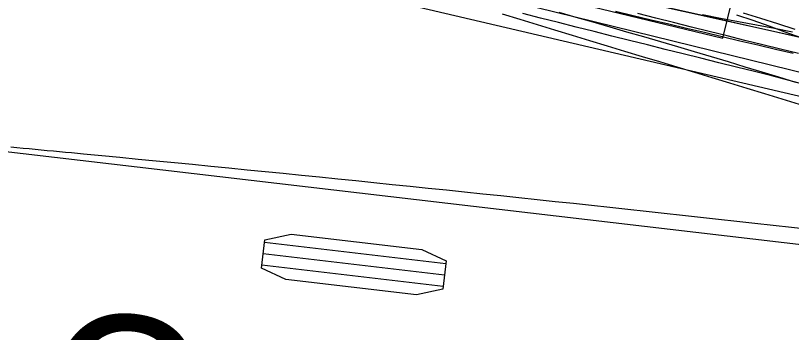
# Model space of a CAD drawing. Extents: x -14 to 1565148, y -25 to 642856.
# Drawn here: x 1564705.53 to 1564719.7, y 636298.09 to 636303.88 of the extents above; entities that cross this region are included whole.
import ezdxf

# ---------------------------------------------------------------- set-up
doc = ezdxf.new("R2010")
doc.units = 0
for name, color, linetype in [('CM_Corridor_Conceptual', 7, 'Continuous'), ('CM_Corridor_Key_Station', 7, 'Continuous'), ('MT_P_Cells', 7, 'Continuous'), ('PF_P_Grade_Line', 7, 'Continuous'), ('PV_P_Curb', 7, 'Continuous'), ('PV_P_Saw_Cut_Line', 7, 'Continuous'), ('TR_Turning_Path22', 7, 'Continuous'), ('TR_Turning_Path23', 7, 'Continuous'), ('TR_Turning_Path24', 7, 'Continuous')]:
    doc.layers.add(name, color=color, linetype=linetype)

msp = doc.modelspace()

# ---------------------------------------------------------------- linework, layer by layer
at = {"layer": 'CM_Corridor_Conceptual'}
for p, q in [((1564683.459, 636311.955), (1564718.444, 636303.465)), ((1564718.444, 636303.465), (1564720.33, 636311.239))]:
    msp.add_line(p, q, dxfattribs=at)
for points in [[(1564719.73, 636303.187), (1564719.405, 636303.263), (1564719.08, 636303.339), (1564718.755, 636303.415), (1564718.431, 636303.492), (1564718.106, 636303.568), (1564717.782, 636303.645), (1564717.458, 636303.722), (1564717.133, 636303.798), (1564716.809, 636303.875), (1564716.485, 636303.953)], [(1564719.845, 636302.258), (1564719.526, 636302.354), (1564719.207, 636302.451), (1564718.888, 636302.548), (1564718.569, 636302.645), (1564718.25, 636302.742), (1564717.931, 636302.839), (1564717.612, 636302.935), (1564717.293, 636303.032), (1564716.974, 636303.129), (1564716.655, 636303.226), (1564716.336, 636303.323), (1564716.017, 636303.42), (1564715.698, 636303.517), (1564715.379, 636303.614), (1564715.06, 636303.711), (1564714.741, 636303.807), (1564714.422, 636303.904)]]:
    msp.add_lwpolyline(points, dxfattribs=at)
msp.add_arc((1568701.333, 649423.241), 13708.514, 252.9903048, 253.2132017, dxfattribs=at)
at = {"layer": 'CM_Corridor_Key_Station'}
msp.add_lwpolyline([(1564718.072, 636303.897), (1564718.401, 636303.835), (1564718.73, 636303.772), (1564719.059, 636303.709), (1564719.388, 636303.647), (1564719.717, 636303.584)], dxfattribs=at)
msp.add_arc((1564931.278, 637403.064), 1115.976, 258.333887, 261.249281, dxfattribs=at)
at = {"layer": 'MT_P_Cells'}
msp.add_line((1564700.425, 636306.963), (1564735.473, 636298.739), dxfattribs=at)
msp.add_lwpolyline([(1564719.972, 636302.608), (1564719.654, 636302.694), (1564719.336, 636302.777), (1564719.019, 636302.857), (1564718.694, 636302.938), (1564718.369, 636303.018), (1564718.043, 636303.099), (1564717.718, 636303.181), (1564717.393, 636303.262), (1564717.068, 636303.343), (1564716.742, 636303.424), (1564716.417, 636303.506), (1564716.092, 636303.587), (1564715.767, 636303.669), (1564715.442, 636303.751), (1564715.116, 636303.833), (1564714.791, 636303.915)], dxfattribs=at)
at = {"layer": 'PF_P_Grade_Line'}
msp.add_line((1564710.038, 636305.268), (1564744.989, 636296.641), dxfattribs=at)
msp.add_lwpolyline([(1564719.824, 636303.185), (1564719.498, 636303.265), (1564719.172, 636303.345), (1564718.846, 636303.426), (1564718.52, 636303.507), (1564718.194, 636303.588), (1564717.869, 636303.669), (1564717.543, 636303.751), (1564717.218, 636303.833), (1564716.892, 636303.916)], dxfattribs=at)
msp.add_arc((1564802.666, 636641.84), 345.393, 252.21047, 264.07246, dxfattribs=at)
at = {"layer": 'PV_P_Curb'}
for p, q in [((1564729.738, 636298.541), (1564701.133, 636301.885)), ((1564713.388, 636299.346), (1564710.077, 636299.734)), ((1564713.364, 636299.14), (1564710.053, 636299.527)), ((1564713.339, 636298.933), (1564710.029, 636299.32))]:
    msp.add_line(p, q, dxfattribs=at)
msp.add_lwpolyline([(1564705.449, 636301.481), (1564705.559, 636301.471), (1564705.67, 636301.46), (1564705.781, 636301.45), (1564705.891, 636301.439), (1564706.002, 636301.429), (1564706.112, 636301.418), (1564706.223, 636301.408), (1564706.333, 636301.397), (1564706.444, 636301.387), (1564706.554, 636301.376), (1564706.665, 636301.366), (1564706.775, 636301.355), (1564707.107, 636301.324), (1564707.438, 636301.292), (1564707.77, 636301.26), (1564708.101, 636301.227), (1564708.433, 636301.195), (1564708.764, 636301.163), (1564709.095, 636301.13), (1564709.426, 636301.097), (1564709.758, 636301.065), (1564710.089, 636301.032), (1564710.42, 636300.999), (1564710.751, 636300.965), (1564711.082, 636300.932), (1564711.413, 636300.899), (1564711.743, 636300.865), (1564712.074, 636300.831), (1564712.405, 636300.797), (1564712.736, 636300.763), (1564713.067, 636300.729), (1564713.398, 636300.695), (1564713.729, 636300.66), (1564714.06, 636300.626), (1564714.391, 636300.591), (1564714.722, 636300.556), (1564715.053, 636300.521), (1564715.384, 636300.486), (1564715.716, 636300.451), (1564716.047, 636300.416), (1564716.378, 636300.38), (1564716.709, 636300.344), (1564717.041, 636300.308), (1564717.372, 636300.273), (1564717.704, 636300.236), (1564718.035, 636300.2), (1564718.367, 636300.164), (1564718.698, 636300.127), (1564719.03, 636300.091), (1564719.362, 636300.054), (1564719.694, 636300.017), (1564720.026, 636299.98)], dxfattribs=at)
msp.add_lwpolyline([(1564713.394, 636299.398), (1564713.333, 636298.881), (1564712.852, 636298.78), (1564710.468, 636299.059), (1564710.023, 636299.268), (1564710.083, 636299.785), (1564710.565, 636299.886), (1564712.948, 636299.608)], close=True, dxfattribs=at)
at = {"layer": 'PV_P_Saw_Cut_Line'}
msp.add_lwpolyline([(1564715.449, 636303.94), (1564715.759, 636303.852), (1564716.068, 636303.764), (1564716.378, 636303.675), (1564716.687, 636303.585), (1564716.996, 636303.495), (1564717.305, 636303.405), (1564717.614, 636303.314), (1564717.922, 636303.222), (1564718.23, 636303.131), (1564718.538, 636303.038), (1564718.845, 636302.946), (1564719.153, 636302.852), (1564719.46, 636302.759), (1564719.767, 636302.664)], dxfattribs=at)
at = {"layer": 'TR_Turning_Path22'}
msp.add_line((1564689.02, 636310.337), (1564724.164, 636302.532), dxfattribs=at)
for points in [[(1564719.904, 636303.467), (1564719.58, 636303.54), (1564719.256, 636303.613), (1564718.932, 636303.686), (1564718.608, 636303.759), (1564718.285, 636303.832), (1564717.961, 636303.905), (1564717.637, 636303.977), (1564717.313, 636304.05), (1564716.99, 636304.123), (1564716.666, 636304.195), (1564716.342, 636304.268), (1564716.019, 636304.34), (1564715.695, 636304.412), (1564715.372, 636304.484), (1564715.048, 636304.557), (1564714.725, 636304.628), (1564714.402, 636304.7)], [(1564719.762, 636303.627), (1564719.448, 636303.727), (1564719.134, 636303.826), (1564718.82, 636303.926)]]:
    msp.add_lwpolyline(points, dxfattribs=at)
msp.add_arc((1564636.885, 636043.718), 276.049, 69.66154, 81.89867, dxfattribs=at)
at = {"layer": 'TR_Turning_Path23'}
msp.add_lwpolyline([(1564718.694, 636303.896), (1564718.988, 636303.793), (1564719.282, 636303.69), (1564719.575, 636303.585), (1564719.868, 636303.48)], dxfattribs=at)
at = {"layer": 'TR_Turning_Path24'}
msp.add_arc((1565329.897, 639515.775), 3264.966, 258.751409, 259.722246, dxfattribs=at)

# ---------------------------------------------------------------- texts
at = {"layer": 'PF_P_Grade_Line'}
msp.add_text('Gooseneck Horse Trailer', height=2, rotation=346.1348, dxfattribs=at).set_placement((1564710.711, 636309.387))
at = {"layer": 'PV_P_Curb'}
msp.add_text('Combine', height=2.945, rotation=353.3322, dxfattribs=at).set_placement((1564705.865, 636295.639))

doc.saveas('drawing.dxf')
